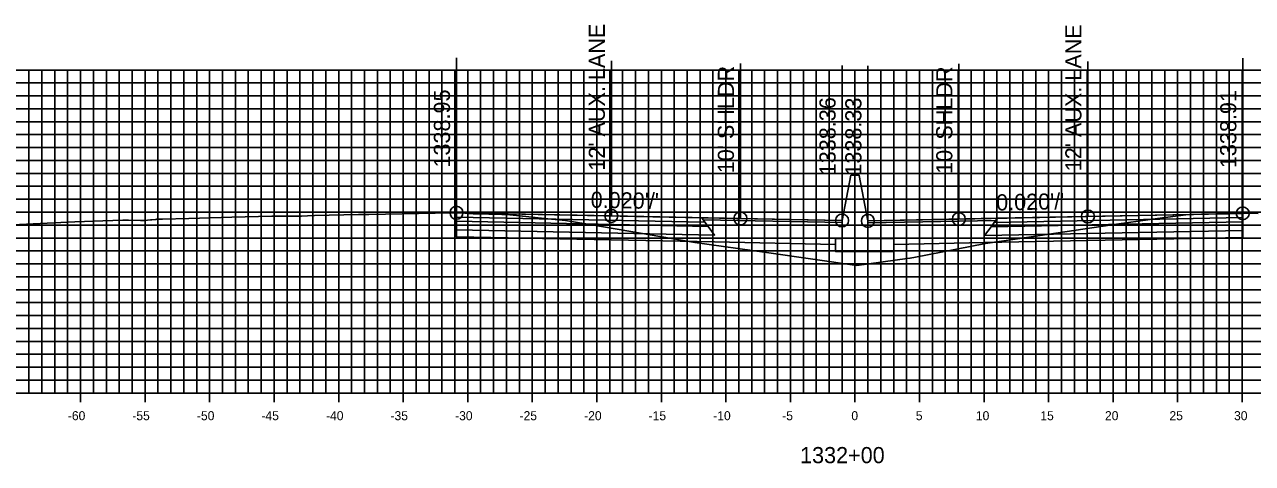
# Model space of a CAD drawing. Extents: x 674939 to 678919, y 750652 to 765176.
# Drawn here: x 678674.2 to 678769.3, y 752142.1 to 752176.1 of the extents above; entities that cross this region are included whole.
import ezdxf

# ---------------------------------------------------------------- set-up
doc = ezdxf.new("R2010")
doc.units = 0
for name, color, linetype in [('R_Alt Surface', 7, 'Continuous'), ('R_Axis', 7, 'Continuous'), ('R_Axis Annot', 7, 'Continuous'), ('R_Exist Surface', 7, 'Continuous'), ('R_Fin Surface', 7, 'Continuous'), ('R_Grid', 7, 'Continuous'), ('R_No Plot', 7, 'Continuous'), ('R_Proposed Road', 7, 'Continuous'), ('R_Xsect Elev', 7, 'Continuous'), ('R_Xsect Slope', 7, 'Continuous')]:
    doc.layers.add(name, color=color, linetype=linetype)

msp = doc.modelspace()

# ---------------------------------------------------------------- linework, layer by layer
at = {"layer": 'R_Alt Surface'}
for points in [[(678707.658, 752161.174), (678707.658, 752160.844), (678727.158, 752160.454), (678726.908, 752160.789)], [(678707.658, 752160.844), (678707.658, 752160.184), (678727.658, 752159.784), (678727.158, 752160.454)], [(678768.578, 752160.798), (678768.578, 752160.138), (678748.578, 752159.738), (678749.078, 752160.408)], [(678768.578, 752161.128), (678768.578, 752160.798), (678749.078, 752160.408), (678749.328, 752160.743)]]:
    msp.add_lwpolyline(points, close=True, dxfattribs=at)
for points in [[(678707.658, 752160.184), (678707.658, 752159.644), (678727.658, 752159.244), (678737.033, 752159.057)], [(678768.578, 752160.138), (678768.578, 752159.598), (678748.578, 752159.198), (678741.533, 752159.057)]]:
    msp.add_lwpolyline(points, dxfattribs=at)
at = {"layer": 'R_Axis'}
for p, q in [((678678.533, 752146.851), (678678.533, 752148.251)), ((678683.533, 752146.851), (678683.533, 752148.251)), ((678688.533, 752146.851), (678688.533, 752148.251)), ((678693.533, 752146.851), (678693.533, 752148.251)), ((678698.533, 752146.851), (678698.533, 752148.251)), ((678703.533, 752146.851), (678703.533, 752148.251)), ((678708.533, 752146.851), (678708.533, 752148.251)), ((678713.533, 752146.851), (678713.533, 752148.251)), ((678718.533, 752146.851), (678718.533, 752148.251)), ((678723.533, 752146.851), (678723.533, 752148.251)), ((678728.533, 752146.851), (678728.533, 752148.251)), ((678733.533, 752146.851), (678733.533, 752148.251)), ((678738.533, 752146.851), (678738.533, 752148.251)), ((678743.533, 752146.851), (678743.533, 752148.251)), ((678748.533, 752146.851), (678748.533, 752148.251)), ((678753.533, 752146.851), (678753.533, 752148.251)), ((678758.533, 752146.851), (678758.533, 752148.251)), ((678763.533, 752146.851), (678763.533, 752148.251)), ((678768.533, 752146.851), (678768.533, 752148.251)), ((678638.533, 752147.551), (678838.533, 752147.551))]:
    msp.add_line(p, q, dxfattribs=at)
at = {"layer": 'R_Exist Surface'}
msp.add_lwpolyline([(678673.269, 752160.572), (678678.098, 752160.811), (678678.85, 752160.835), (678680.252, 752160.884), (678681.809, 752160.932), (678682.252, 752160.945), (678683.186, 752160.917), (678683.497, 752160.916), (678683.96, 752160.959), (678684.052, 752160.966), (678684.367, 752160.995), (678684.452, 752161.002), (678684.896, 752161.012), (678686.919, 752161.061), (678687.762, 752161.087), (678690.253, 752161.172), (678693.363, 752161.23), (678694.341, 752161.247), (678695.43, 752161.232), (678695.652, 752161.23), (678696.119, 752161.279), (678696.653, 752161.296), (678700.073, 752161.359), (678700.875, 752161.377), (678706.003, 752161.482), (678707.119, 752161.504), (678707.343, 752161.505), (678707.658, 752161.504), (678707.702, 752161.505), (678708.008, 752161.504), (678708.629, 752161.448), (678708.942, 752161.428), (678709.076, 752161.431), (678710.163, 752161.408), (678710.566, 752161.393), (678711.789, 752161.348), (678711.823, 752161.352), (678714.467, 752161.074), (678716.105, 752160.903), (678718.306, 752160.538), (678726.136, 752159.212), (678731.668, 752158.42), (678738.689, 752157.417), (678742.57, 752157.958), (678742.784, 752157.987), (678743.098, 752158.048), (678748.64, 752159.127), (678752.18, 752159.645), (678758.964, 752160.648), (678761.978, 752161.054), (678764.176, 752161.35), (678765.384, 752161.388), (678766.576, 752161.425), (678766.777, 752161.411), (678767.571, 752161.425), (678768.176, 752161.441), (678768.375, 752161.447), (678768.578, 752161.458), (678768.673, 752161.464), (678768.877, 752161.469), (678769.77, 752161.443)], dxfattribs=at)
at = {"layer": 'R_Fin Surface'}
for points in [[(678737.533, 752160.907), (678729.658, 752161.064), (678719.658, 752161.264), (678707.658, 752161.504)], [(678768.578, 752161.458), (678756.578, 752161.218), (678746.578, 752161.018), (678739.533, 752160.877)]]:
    msp.add_lwpolyline(points, dxfattribs=at)
for points in [[(678707.658, 752161.504), (678707.658, 752161.174), (678726.908, 752160.789), (678726.658, 752161.124)], [(678726.658, 752161.124), (678737.533, 752160.907), (678737.537, 752160.749), (678726.777, 752160.964)], [(678749.459, 752160.919), (678739.533, 752160.72), (678739.533, 752160.877), (678749.578, 752161.078)], [(678768.578, 752161.458), (678768.578, 752161.128), (678749.328, 752160.743), (678749.578, 752161.078)]]:
    msp.add_lwpolyline(points, close=True, dxfattribs=at)
at = {"layer": 'R_Grid'}
for p, q in [((678638.533, 752172.551), (678838.533, 752172.551)), ((678674.533, 752147.551), (678674.533, 752172.551)), ((678675.533, 752147.551), (678675.533, 752172.551)), ((678676.533, 752147.551), (678676.533, 752172.551)), ((678677.533, 752147.551), (678677.533, 752172.551)), ((678678.533, 752147.551), (678678.533, 752172.551)), ((678679.533, 752147.551), (678679.533, 752172.551)), ((678680.533, 752147.551), (678680.533, 752172.551)), ((678681.533, 752147.551), (678681.533, 752172.551)), ((678682.533, 752147.551), (678682.533, 752172.551)), ((678683.533, 752147.551), (678683.533, 752172.551)), ((678684.533, 752147.551), (678684.533, 752172.551)), ((678685.533, 752147.551), (678685.533, 752172.551)), ((678686.533, 752147.551), (678686.533, 752172.551)), ((678687.533, 752147.551), (678687.533, 752172.551)), ((678688.533, 752147.551), (678688.533, 752172.551)), ((678689.533, 752147.551), (678689.533, 752172.551)), ((678690.533, 752147.551), (678690.533, 752172.551)), ((678691.533, 752147.551), (678691.533, 752172.551)), ((678692.533, 752147.551), (678692.533, 752172.551)), ((678693.533, 752147.551), (678693.533, 752172.551)), ((678694.533, 752147.551), (678694.533, 752172.551)), ((678695.533, 752147.551), (678695.533, 752172.551)), ((678696.533, 752147.551), (678696.533, 752172.551)), ((678697.533, 752147.551), (678697.533, 752172.551)), ((678698.533, 752147.551), (678698.533, 752172.551)), ((678699.533, 752147.551), (678699.533, 752172.551)), ((678700.533, 752147.551), (678700.533, 752172.551)), ((678701.533, 752147.551), (678701.533, 752172.551)), ((678702.533, 752147.551), (678702.533, 752172.551)), ((678703.533, 752147.551), (678703.533, 752172.551)), ((678704.533, 752147.551), (678704.533, 752172.551)), ((678705.533, 752147.551), (678705.533, 752172.551)), ((678706.533, 752147.551), (678706.533, 752172.551)), ((678707.533, 752147.551), (678707.533, 752172.551)), ((678708.533, 752147.551), (678708.533, 752172.551)), ((678709.533, 752147.551), (678709.533, 752172.551)), ((678710.533, 752147.551), (678710.533, 752172.551)), ((678711.533, 752147.551), (678711.533, 752172.551)), ((678712.533, 752147.551), (678712.533, 752172.551)), ((678713.533, 752147.551), (678713.533, 752172.551)), ((678714.533, 752147.551), (678714.533, 752172.551)), ((678715.533, 752147.551), (678715.533, 752172.551)), ((678716.533, 752147.551), (678716.533, 752172.551)), ((678717.533, 752147.551), (678717.533, 752172.551)), ((678718.533, 752147.551), (678718.533, 752172.551)), ((678719.533, 752147.551), (678719.533, 752172.551)), ((678720.533, 752147.551), (678720.533, 752172.551)), ((678721.533, 752147.551), (678721.533, 752172.551)), ((678722.533, 752147.551), (678722.533, 752172.551)), ((678723.533, 752147.551), (678723.533, 752172.551)), ((678724.533, 752147.551), (678724.533, 752172.551)), ((678725.533, 752147.551), (678725.533, 752172.551)), ((678726.533, 752147.551), (678726.533, 752172.551)), ((678727.533, 752147.551), (678727.533, 752172.551)), ((678728.533, 752147.551), (678728.533, 752172.551)), ((678729.533, 752147.551), (678729.533, 752172.551)), ((678730.533, 752147.551), (678730.533, 752172.551)), ((678731.533, 752147.551), (678731.533, 752172.551)), ((678732.533, 752147.551), (678732.533, 752172.551)), ((678733.533, 752147.551), (678733.533, 752172.551)), ((678734.533, 752147.551), (678734.533, 752172.551)), ((678735.533, 752147.551), (678735.533, 752172.551)), ((678736.533, 752147.551), (678736.533, 752172.551)), ((678737.533, 752147.551), (678737.533, 752172.551)), ((678738.533, 752147.551), (678738.533, 752172.551)), ((678739.533, 752147.551), (678739.533, 752172.551)), ((678740.533, 752147.551), (678740.533, 752172.551)), ((678741.533, 752147.551), (678741.533, 752172.551)), ((678742.533, 752147.551), (678742.533, 752172.551)), ((678743.533, 752147.551), (678743.533, 752172.551)), ((678744.533, 752147.551), (678744.533, 752172.551)), ((678745.533, 752147.551), (678745.533, 752172.551)), ((678746.533, 752147.551), (678746.533, 752172.551)), ((678747.533, 752147.551), (678747.533, 752172.551)), ((678748.533, 752147.551), (678748.533, 752172.551)), ((678749.533, 752147.551), (678749.533, 752172.551)), ((678750.533, 752147.551), (678750.533, 752172.551)), ((678751.533, 752147.551), (678751.533, 752172.551)), ((678752.533, 752147.551), (678752.533, 752172.551)), ((678753.533, 752147.551), (678753.533, 752172.551)), ((678754.533, 752147.551), (678754.533, 752172.551)), ((678755.533, 752147.551), (678755.533, 752172.551)), ((678756.533, 752147.551), (678756.533, 752172.551)), ((678757.533, 752147.551), (678757.533, 752172.551)), ((678758.533, 752147.551), (678758.533, 752172.551)), ((678759.533, 752147.551), (678759.533, 752172.551)), ((678760.533, 752147.551), (678760.533, 752172.551)), ((678761.533, 752147.551), (678761.533, 752172.551)), ((678762.533, 752147.551), (678762.533, 752172.551)), ((678763.533, 752147.551), (678763.533, 752172.551)), ((678764.533, 752147.551), (678764.533, 752172.551)), ((678765.533, 752147.551), (678765.533, 752172.551)), ((678766.533, 752147.551), (678766.533, 752172.551)), ((678767.533, 752147.551), (678767.533, 752172.551)), ((678768.533, 752147.551), (678768.533, 752172.551)), ((678638.533, 752171.551), (678838.533, 752171.551)), ((678638.533, 752170.551), (678838.533, 752170.551)), ((678638.533, 752169.551), (678838.533, 752169.551)), ((678638.533, 752168.551), (678838.533, 752168.551)), ((678638.533, 752167.551), (678838.533, 752167.551)), ((678638.533, 752166.551), (678838.533, 752166.551)), ((678638.533, 752165.551), (678838.533, 752165.551)), ((678638.533, 752164.551), (678838.533, 752164.551)), ((678638.533, 752163.551), (678838.533, 752163.551)), ((678638.533, 752162.551), (678838.533, 752162.551)), ((678638.533, 752161.551), (678838.533, 752161.551)), ((678638.533, 752160.551), (678838.533, 752160.551)), ((678638.533, 752159.551), (678838.533, 752159.551)), ((678638.533, 752158.551), (678838.533, 752158.551)), ((678638.533, 752157.551), (678838.533, 752157.551)), ((678638.533, 752156.551), (678838.533, 752156.551)), ((678638.533, 752155.551), (678838.533, 752155.551)), ((678638.533, 752154.551), (678838.533, 752154.551)), ((678638.533, 752153.551), (678838.533, 752153.551)), ((678638.533, 752152.551), (678838.533, 752152.551)), ((678638.533, 752151.551), (678838.533, 752151.551)), ((678638.533, 752150.551), (678838.533, 752150.551)), ((678638.533, 752149.551), (678838.533, 752149.551)), ((678638.533, 752148.551), (678838.533, 752148.551)), ((678638.533, 752147.551), (678838.533, 752147.551))]:
    msp.add_line(p, q, dxfattribs=at)
at = {"layer": 'R_No Plot'}
for centre in [(678707.658, 752161.504), (678719.658, 752161.264), (678729.658, 752161.064), (678756.578, 752161.218), (678768.578, 752161.458), (678737.533, 752160.907), (678739.533, 752160.877), (678746.578, 752161.018)]:
    msp.add_circle(centre, 0.5, dxfattribs=at)
at = {"layer": 'R_Proposed Road'}
for points in [[(678738.203, 752164.407), (678737.533, 752160.907)], [(678738.863, 752164.377), (678738.863, 752164.407), (678738.203, 752164.407), (678738.203, 752164.407)], [(678738.863, 752164.377), (678739.533, 752160.877)], [(678737.533, 752160.907), (678737.533, 752159.502), (678737.033, 752159.502), (678737.033, 752158.502), (678741.533, 752158.502), (678741.533, 752159.502), (678739.533, 752159.502), (678739.533, 752160.877)]]:
    msp.add_lwpolyline(points, dxfattribs=at)
at = {"layer": 'R_Xsect Elev'}
for p, q in [((678707.658, 752161.504), (678707.658, 752173.504)), ((678719.658, 752161.264), (678719.658, 752173.264)), ((678729.658, 752161.064), (678729.658, 752173.064)), ((678746.578, 752161.018), (678746.578, 752173.018)), ((678756.578, 752161.218), (678756.578, 752173.218)), ((678768.578, 752161.458), (678768.578, 752173.458)), ((678737.533, 752160.907), (678737.533, 752172.907)), ((678739.533, 752160.877), (678739.533, 752172.877))]:
    msp.add_line(p, q, dxfattribs=at)

# ---------------------------------------------------------------- texts
at = {"layer": 'R_Axis Annot'}
for s, height, p in [('-60', 0.7, (678677.552, 752145.451)), ('-55', 0.7, (678682.546, 752145.451)), ('-50', 0.7, (678687.552, 752145.451)), ('-45', 0.7, (678692.546, 752145.451)), ('-40', 0.7, (678697.552, 752145.451)), ('-35', 0.7, (678702.546, 752145.451)), ('-30', 0.7, (678707.552, 752145.451)), ('-25', 0.7, (678712.546, 752145.451)), ('-20', 0.7, (678717.552, 752145.451)), ('-15', 0.7, (678722.546, 752145.451)), ('-10', 0.7, (678727.552, 752145.451)), ('-5', 0.7, (678732.896, 752145.451)), ('0', 0.7, (678738.252, 752145.451)), ('5', 0.7, (678743.246, 752145.451)), ('10', 0.7, (678747.902, 752145.451)), ('15', 0.7, (678752.896, 752145.451)), ('20', 0.7, (678757.902, 752145.451)), ('25', 0.7, (678762.896, 752145.451)), ('30', 0.7, (678767.902, 752145.451)), ('1332+00', 1.25, (678734.281, 752142.126))]:
    msp.add_text(s, height=height, dxfattribs=at).set_placement(p)
at = {"layer": 'R_Xsect Elev'}
for s, p in [("12' AUX. LANE", (678719.158, 752164.764)), ("12' AUX. LANE", (678756.078, 752164.718)), ("10' SHLDR", (678729.158, 752164.564)), ("10' SHLDR", (678746.078, 752164.518)), ('1338.95', (678707.158, 752165.004)), ('1338.36', (678737.033, 752164.407)), ('1338.33', (678739.033, 752164.377)), ('1338.91', (678768.078, 752164.958))]:
    msp.add_text(s, height=1.25, rotation=90, dxfattribs=at).set_placement(p)
at = {"layer": 'R_Xsect Slope'}
for rotation, p in [(358.85424, (678718.046, 752161.897)), (1.14576, (678749.482, 752161.676))]:
    msp.add_text("0.020'/'", height=1.25, rotation=rotation, dxfattribs=at).set_placement(p)

doc.saveas('drawing.dxf')
